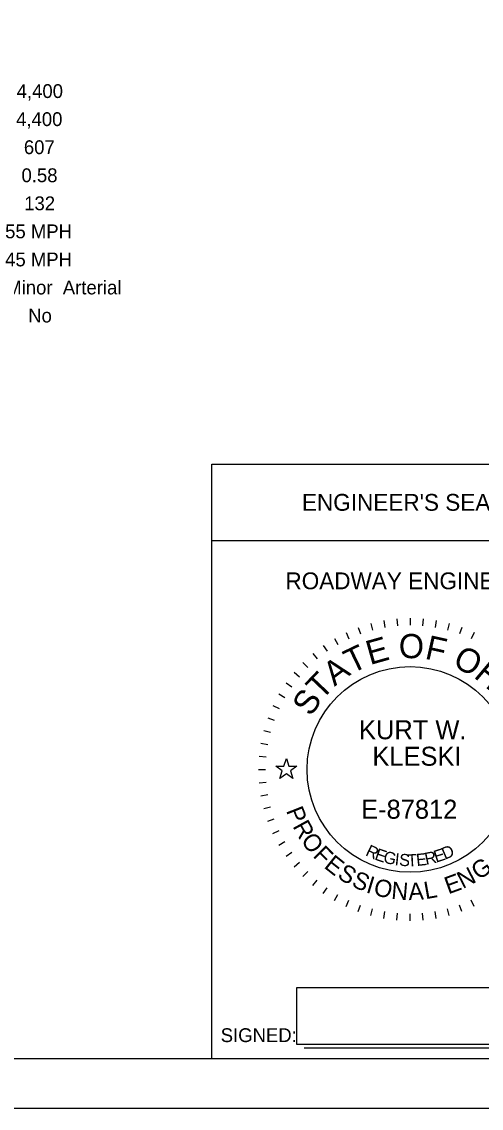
# Model space of a CAD drawing. Extents: x -84548 to 2262448, y -162180 to 525962.
# Drawn here: x 45287 to 69825, y 0 to 58091 of the extents above; entities that cross this region are included whole.
import ezdxf

# ---------------------------------------------------------------- set-up
doc = ezdxf.new("R2010")
doc.units = 0
for name, color, linetype in [('Default', 7, 'Continuous'), ('GM_X_Adjacent_County', 7, 'Continuous'), ('GM_X_County', 7, 'Continuous'), ('GM_X_Township', 7, 'Continuous')]:
    doc.layers.add(name, color=color, linetype=linetype)

msp = doc.modelspace()

# ---------------------------------------------------------------- linework, layer by layer
at = {"layer": 'Default'}
msp.add_lwpolyline([(58850, 18297), (59283, 18297), (59417, 18709), (59551, 18297), (59984, 18297), (59634, 18042), (59768, 17630), (59417, 17885), (59066, 17630), (59200, 18042)], close=True, dxfattribs=at)
at = {"layer": 'GM_X_Adjacent_County'}
msp.add_lwpolyline([(7920, 113520), (176880, 113520), (176880, 2640), (7920, 2640)], close=True, dxfattribs=at)
at = {"layer": 'GM_X_County'}
for p, q in [((55445, 34430), (124121, 34430)), ((55445, 2640), (55445, 34430)), ((55445, 30360), (76601, 30360)), ((65319, 26167), (65351, 25799)), ((66023, 26198), (66023, 25828)), ((66728, 26167), (66696, 25799)), ((63258, 25710), (63384, 25363)), ((63931, 25922), (64026, 25565)), ((64619, 26075), (64683, 25711)), ((67427, 26075), (67363, 25711)), ((68116, 25922), (68020, 25565)), ((68788, 25710), (68662, 25363)), ((61981, 25114), (62166, 24794)), ((62606, 25440), (62763, 25105)), ((69440, 25440), (69284, 25105)), ((61386, 24735), (61598, 24433)), ((60306, 23830), (60568, 23568)), ((60826, 24306), (61064, 24023)), ((59830, 23310), (60113, 23072)), ((59400, 22750), (59703, 22538)), ((59021, 22155), (59342, 21970)), ((58696, 21529), (59031, 21373)), ((58426, 20878), (58773, 20751)), ((58214, 20205), (58571, 20109)), ((58061, 19517), (58425, 19452)), ((57969, 18817), (58337, 18785)), ((57938, 18113), (58308, 18113)), ((57969, 17408), (58337, 17440)), ((58061, 16709), (58425, 16773)), ((58214, 16020), (58571, 16116)), ((58426, 15347), (58773, 15474)), ((58696, 14696), (59031, 14852)), ((59021, 14070), (59342, 14255)), ((59400, 13475), (59703, 13687)), ((59830, 12916), (60113, 13153)), ((60306, 12396), (60568, 12657)), ((60826, 11919), (61064, 12202)), ((61386, 11490), (61598, 11793)), ((61981, 11111), (62166, 11431)), ((62606, 10785), (62763, 11120)), ((69440, 10785), (69284, 11120)), ((63258, 10515), (63384, 10862)), ((63931, 10303), (64026, 10660)), ((64619, 10150), (64683, 10514)), ((67427, 10150), (67363, 10514)), ((68116, 10303), (68020, 10660)), ((68788, 10515), (68662, 10862)), ((65319, 10058), (65351, 10427)), ((66023, 10028), (66023, 10397)), ((66728, 10058), (66696, 10427)), ((60375, 3236), (75688, 3236))]:
    msp.add_line(p, q, dxfattribs=at)
msp.add_lwpolyline([(59973, 3408), (59973, 6465), (77092, 6465), (77092, 3408)], close=True, dxfattribs=at)
msp.add_circle((66023, 18113), 5498, dxfattribs=at)
at = {"layer": 'GM_X_Township'}
msp.add_lwpolyline([(0, 0), (179520, 0), (179520, 116160), (0, 116160)], close=True, dxfattribs=at)

# ---------------------------------------------------------------- texts
at = {"layer": 'GM_X_County'}
for s, height, p in [('4,400', 739.2, (45015, 54013)), ('4,400', 739.2, (44985, 52513)), ('607', 739.2, (45400, 51013)), ('0.58', 739.2, (45273, 49513)), ('132', 739.2, (45417, 48013)), ('55 MPH', 739.2, (44399, 46513)), ('45 MPH', 739.2, (44399, 45013)), ('Rural  Minor  Arterial', 739.2, (41546, 43513)), ('No', 739.2, (45630, 42013)), ("ENGINEER'S SEAL:", 900, (60250, 31945)), ('ROADWAY ENGINEER', 900, (59368, 27749)), ('KURT W.', 1016.4, (63299, 19729)), ('KLESKI', 1016.4, (64012, 18313)), ('E-87812', 1016.4, (63410, 15480)), ('SIGNED:', 739.2, (55911, 3538))]:
    msp.add_text(s, height=height, dxfattribs=at).set_placement(p)
for s, height, rotation, p in [('E', 1294, 15.75706, (63883, 23692)), ('O', 1294, 359.78119, (65420, 24065)), ('F', 1294, 347.43619, (66772, 24042)), ('T', 1294, 25.71674, (62897, 23212)), ('O', 1294, 332.25863, (68239, 23671)), ('A', 1294, 36.47472, (61989, 22530)), ('H', 1294, 319.91363, (69379, 23066)), ('T', 1294, 46.4344, (61295, 21776)), ('S', 1294, 57.19238, (60739, 20898)), ('P', 924, 291.49398, (59391, 15914)), ('R', 924, 298.73106, (59731, 15079)), ('O', 924, 306.46664, (60160, 14308)), ('F', 924, 314.7068, (60796, 13477)), ('R', 647, 334.48695, (63598, 13539)), ('D', 647, 23.30524, (67880, 13280)), ('E', 924, 321.43929, (61383, 12890)), ('E', 647, 341.03996, (64089, 13308)), ('G', 647, 347.47515, (64558, 13140)), ('I', 647, 353.78581, (65183, 13001)), ('S', 647, 356.89262, (65430, 12965)), ('T', 647, 3.00609, (65891, 12926)), ('E', 647, 6.01169, (66383, 12949)), ('R', 647, 11.91844, (66878, 13006)), ('E', 647, 17.68363, (67407, 13125)), ('S', 924, 328.67637, (62090, 12340)), ('N', 924, 27.31129, (68837, 11714)), ('G', 924, 35.04687, (69701, 12171)), ('S', 924, 335.91345, (62849, 11890)), ('I', 924, 343.15053, (63627, 11549)), ('O', 924, 346.88592, (64026, 11415)), ('E', 924, 20.07421, (68067, 11432)), ('N', 924, 355.12608, (64996, 11199)), ('A', 924, 2.86166, (65952, 11124)), ('L', 924, 10.09874, (66849, 11174))]:
    msp.add_text(s, height=height, rotation=rotation, dxfattribs=at).set_placement(p)

doc.saveas('drawing.dxf')
